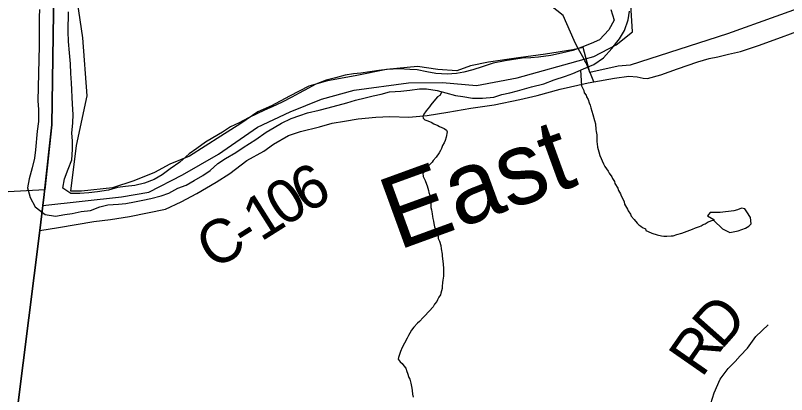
# Model space of a CAD drawing. Extents: x 1310247 to 1664935, y 235267 to 584339.
# Drawn here: x 1457346 to 1462682, y 423463 to 426087 of the extents above; entities that cross this region are included whole.
import ezdxf

# ---------------------------------------------------------------- set-up
doc = ezdxf.new("R2010")
doc.units = 0
for name, color, linetype in [('GM_X_Adjacent_County', 7, 'Continuous'), ('GM_X_City_Street', 7, 'Continuous'), ('GM_X_Corporation', 7, 'Continuous'), ('GM_X_County', 7, 'Continuous'), ('GM_X_County_Road', 7, 'Continuous'), ('GM_X_County_Road_Text', 7, 'Continuous'), ('GM_X_Major_River', 7, 'Continuous'), ('GM_X_Major_River_Text', 7, 'Continuous'), ('GM_X_Minor_Lake', 7, 'Continuous'), ('GM_X_Minor_River', 7, 'Continuous'), ('GM_X_Township', 7, 'Continuous'), ('GM_X_Township_Road', 7, 'Continuous'), ('GM_X_Township_Road_Text', 7, 'Continuous')]:
    doc.layers.add(name, color=color, linetype=linetype)

msp = doc.modelspace()

# ---------------------------------------------------------------- linework, layer by layer
at = {"layer": 'GM_X_Adjacent_County'}
msp.add_lwpolyline([(1459404.7, 429974.1), (1458902.8, 429638.9), (1458390.8, 429436.2), (1458055.5, 428926.4), (1457748.4, 427918.8), (1457619.8, 426879.1), (1457597.7, 425329.6), (1457548, 424871.1), (1457545.5, 424847.9), (1457535.7, 424770.8), (1457514.1, 424598.8), (1456288.4, 414870.2)], dxfattribs=at)
at = {"layer": 'GM_X_City_Street'}
msp.add_lwpolyline([(1461213.2, 425913.3), (1461136.4, 426087.5), (1460972.9, 426219.2), (1460686.7, 426337.3), (1460544, 426456.2)], dxfattribs=at)
at = {"layer": 'GM_X_Corporation'}
for points in [[(1458437.8, 430513.3), (1458402, 429507.7), (1458564.5, 429504.9), (1458390.8, 429436.2), (1458055.5, 428926.4), (1457748.4, 427918.8), (1457619.8, 426879.1), (1457597.7, 425329.6), (1457549, 424880.9), (1456828.4, 424839.7), (1456551.2, 424904.4), (1456178.7, 424931.1), (1455837.6, 424842.6), (1455586, 424649.7), (1455356.8, 424466.2), (1454883.7, 424394.9), (1454473.7, 424281.9), (1453950.6, 424057.1)], [(1462943.1, 426202.7), (1462273.3, 425958.9), (1461599, 425742.1), (1461516.8, 425735.5), (1461319.8, 425692.7), (1461274.9, 425866), (1461203.5, 425849.7), (1461012.7, 425819.6), (1460826.9, 425794.5), (1460618.5, 425764.8), (1460495.5, 425739.2), (1460400.1, 425704.1), (1460269.5, 425714.1), (1460128.9, 425734.2), (1459913, 425714.1), (1459697.1, 425668.9), (1459506.2, 425633.7), (1459375.7, 425598.6), (1459243, 425527.4), (1459117, 425461.7), (1459024.1, 425419), (1458906.1, 425338.6), (1458768, 425250.7), (1458549.6, 425112.6), (1458414, 425057.4), (1458308.5, 424999.6), (1458165.4, 424941.9), (1458017.3, 424894.1), (1457803.9, 424871.5), (1457729.8, 424870.9), (1457767.9, 425187.1), (1457842.4, 425530.5), (1457813.2, 425932.2), (1457747.5, 426370.4)]]:
    msp.add_lwpolyline(points, dxfattribs=at)
at = {"layer": 'GM_X_County'}
msp.add_lwpolyline([(1456288.4, 414870.2), (1457514.1, 424598.8), (1457535.7, 424770.8), (1457545.5, 424847.9), (1457548, 424871.1), (1457597.7, 425329.6), (1457619.8, 426879.1), (1457748.4, 427918.8), (1458055.5, 428926.4), (1458390.8, 429436.2), (1458902.8, 429638.9), (1459404.7, 429974.1)], dxfattribs=at)
at = {"layer": 'GM_X_County_Road'}
for points in [[(1461308.8, 425620.7), (1461347.9, 425627.9), (1461491.5, 425652.6), (1461589.4, 425666.1), (1461648.5, 425662.4), (1461690, 425653.3), (1461720.8, 425649.7), (1461813, 425675.9), (1461927.8, 425717.5), (1462068.9, 425766.3), (1462147.5, 425788.1), (1462205.4, 425801.6), (1462279.5, 425818.8), (1462362.7, 425836.9), (1462487.5, 425878.4), (1462647.5, 425936.3), (1462957.6, 426052.1)], [(1461286.8, 425773.5), (1461280.3, 425785.2), (1461230.5, 425873.9), (1461213.2, 425913.3)], [(1461347.9, 425627.9), (1461294.8, 425759.3), (1461286.8, 425773.5)], [(1457514.1, 424598.8), (1457644.6, 424620), (1457888.1, 424659.7), (1458002.6, 424675), (1458136.2, 424696), (1458383.3, 424746.6), (1458492.1, 424798.1), (1458600.9, 424854.4), (1458734.4, 424932.6), (1458829.8, 424993.7), (1458947.2, 425083.2), (1459065.5, 425148.3), (1459132.3, 425196), (1459235.3, 425255.1), (1459319.3, 425283.7), (1459449.1, 425316.2), (1459538.7, 425341), (1459622.7, 425354.3), (1459718.5, 425371.5), (1459838.7, 425383.1), (1459936.8, 425387.2), (1460067.7, 425383.9), (1460196.1, 425394.6), (1460338.8, 425417.4), (1460497.3, 425444.6), (1460658.6, 425469.1), (1460837.2, 425504.2), (1460955.3, 425533.7), (1461114.6, 425577.6), (1461308.8, 425620.7)]]:
    msp.add_lwpolyline(points, dxfattribs=at)
at = {"layer": 'GM_X_Major_River'}
for points in [[(1457461.5, 425032), (1457441.8, 424956.1), (1457428.4, 424894.1), (1457447, 424827.5), (1457481.6, 424762.5), (1457552.6, 424708.8), (1457622.5, 424697.3), (1457686.9, 424710.1), (1457739.2, 424717), (1457799.6, 424729.9), (1457865.9, 424736.5), (1457930.6, 424763.3), (1457985, 424776.2), (1458059.3, 424780.8), (1458109.5, 424785.8), (1458169.9, 424796.6), (1458228.3, 424807.4), (1458282.7, 424820.3), (1458355.2, 424838.9), (1458407.7, 424855.9), (1458470.6, 424890.8), (1458527.2, 424911.7), (1458582, 424944.7), (1458642.9, 424979.6), (1458693.8, 425014.7), (1458746.9, 425061.8), (1458799.8, 425096.9), (1458870.9, 425139.6), (1458921.8, 425172.7), (1459009.2, 425229.1), (1459080.4, 425279.9), (1459135.2, 425310.9), (1459188, 425341.9), (1459252.9, 425372.7), (1459313.5, 425395.6), (1459368, 425412.5), (1459446.5, 425431), (1459509.1, 425447.8), (1459638.1, 425481.3), (1459698.6, 425500.1), (1459765.1, 425516.8), (1459821.5, 425529.7), (1459875.9, 425542.7), (1459934.4, 425557.5), (1460012.6, 425562), (1460075, 425570.7), (1460141.3, 425579.4), (1460191.4, 425578.3), (1460265.3, 425566.8), (1460325.1, 425551.5), (1460390.9, 425534.1), (1460442.8, 425525), (1460508.7, 425515.6), (1460578.8, 425514.1), (1460655.2, 425522.6), (1460711.7, 425539.5), (1460766, 425550.5), (1460820.5, 425565.4), (1460917.3, 425593.5), (1461001.9, 425613.9), (1461072.7, 425640.5), (1461151.4, 425667), (1461202, 425686.1), (1461276.8, 425716.7), (1461347.6, 425747.3), (1461414.8, 425794.2), (1461472.3, 425859.3), (1461525.9, 425924.4), (1461561.3, 425984), (1461584.9, 426057.8), (1461596.2, 426115.8)], [(1457511.5, 426127.5), (1457510.4, 426075.3), (1457508.9, 426009), (1457509.3, 425936.7), (1457510, 425876.5), (1457501.7, 425497.1), (1457506.4, 425436.7), (1457504.6, 425352.4), (1457497.1, 425286.3), (1457484.2, 425156.1), (1457477, 425100), (1457461.5, 425032)], [(1460734.9, 425774), (1460652.3, 425757.6), (1460575.6, 425731.1), (1460511, 425710.3), (1460448.5, 425695.6), (1460398.2, 425684.5), (1460333.9, 425679.8), (1460255.9, 425685.5), (1460192, 425696.8), (1460126.1, 425710.2), (1460074.1, 425713.3), (1460002, 425716.8), (1459917.7, 425712.5), (1459861.4, 425705.6), (1459797.1, 425696.9), (1459736.8, 425688.1), (1459684.6, 425683.2), (1459628.3, 425674.3), (1459559.7, 425655.6), (1459497.2, 425638.8), (1459424.4, 425612.2), (1459373.7, 425583.1), (1459308.8, 425548.3), (1459258.1, 425521.2), (1459191.2, 425486.5), (1459122.3, 425453.7), (1459069.7, 425430.7), (1459017.1, 425405.7), (1458958.3, 425378.8), (1458893.4, 425344), (1458834.7, 425317.1), (1458777.8, 425280.1), (1458710.7, 425239.3), (1458660, 425210.2), (1458600.9, 425167.2), (1458548, 425130.2), (1458482.6, 425071.3), (1458417.5, 425026.4), (1458360.4, 424983.4), (1458305.6, 424952.4), (1458238.9, 424925.7), (1458172.4, 424909), (1458108.1, 424902.2), (1458051.8, 424895.4), (1457989.3, 424878.6), (1457912.8, 424866.1), (1457852.6, 424859.3), (1457792.3, 424854.5), (1457728.2, 424855.8), (1457674.9, 424891.1), (1457684.3, 424955.1), (1457711.8, 425022.9), (1457735.3, 425088.6), (1457740.9, 425158.8), (1457740.2, 425219.1), (1457735.4, 425273.4), (1457742.9, 425343.5), (1457744.2, 425401.7), (1457741.7, 425472.1), (1457732.9, 425620.9), (1457730.3, 425685.2), (1457725.8, 425751.5), (1457719.4, 425828), (1457713.1, 425906.4), (1457710.7, 425976.8), (1457713.6, 426113.3)], [(1461466.2, 426128.5), (1461488.6, 426053.7), (1461453.1, 425988.2), (1461387.5, 425919.2), (1461328.7, 425892.3), (1461266.1, 425867.5), (1461203.4, 425844.7), (1461124.9, 425826.2), (1461050.3, 425809.7), (1460965.9, 425799.4), (1460911.7, 425794.5), (1460851.5, 425791.7), (1460734.9, 425774)]]:
    msp.add_lwpolyline(points, dxfattribs=at)
at = {"layer": 'GM_X_Minor_Lake'}
msp.add_lwpolyline([(1462179.1, 424674.1), (1462177.8, 424668.6), (1462238.7, 424609.2), (1462288.4, 424584.1), (1462346.8, 424596.9), (1462397.3, 424613.9), (1462421.7, 424629.5), (1462436.1, 424645.2), (1462433, 424689.5), (1462407.7, 424728.1), (1462392.1, 424748.5), (1462370.1, 424753), (1462341.8, 424741.5), (1462317.5, 424734)], dxfattribs=at)
at = {"layer": 'GM_X_Minor_River'}
for points in [[(1461255.8, 425708.1), (1461263.1, 425598.8), (1461278.4, 425568.3), (1461282, 425552.2), (1461295.6, 425535.8), (1461297.3, 425523.8), (1461308.9, 425505.5), (1461316.3, 425481.2), (1461321.9, 425465), (1461327.5, 425446.9), (1461334.9, 425424.6), (1461340.4, 425402.5), (1461353.3, 425360.1), (1461358.7, 425335.9), (1461361.8, 425297.7), (1461365.4, 425283.6), (1461368.9, 425261.5), (1461368.5, 425245.5), (1461369.7, 425213.4), (1461371.3, 425199.3), (1461374.7, 425175.2), (1461381.9, 425143), (1461389.3, 425116.7), (1461415.9, 425059.9), (1461423.5, 425041.7), (1461446.7, 425009.1), (1461454.4, 424994.8), (1461471.8, 424970.3), (1461477.5, 424958.2), (1461491, 424937.8), (1461494.7, 424923.7), (1461513.9, 424891.1), (1461519.5, 424874.9), (1461533, 424852.5), (1461536.6, 424838.4), (1461552, 424814), (1461557.6, 424797.8), (1461561.2, 424781.7), (1461580.4, 424747.1), (1461586.1, 424735), (1461601.5, 424710.5), (1461607.3, 424698.4), (1461626.7, 424673.8), (1461648.1, 424649.2), (1461659.8, 424636.9), (1461673.7, 424628.5), (1461685.5, 424620.2), (1461705.3, 424609.7), (1461709, 424597.5), (1461724.9, 424591.1), (1461750.6, 424580.4), (1461786.5, 424569.5), (1461816.4, 424562.7), (1461832.4, 424560.3), (1461854.4, 424559.7), (1461882.5, 424561), (1461896.6, 424562.6), (1461922.9, 424569.9), (1461957.2, 424581), (1462030.1, 424607.2), (1462052.4, 424616.6), (1462078.7, 424625.9), (1462090.9, 424631.6), (1462105.1, 424639.3), (1462119.3, 424644.9), (1462139.7, 424658.4), (1462172.1, 424669.6), (1462179.1, 424674.1)], [(1460297.6, 425558.5), (1460282.8, 425532.3), (1460266.5, 425522.7), (1460252.1, 425507), (1460221, 425467.8), (1460210.6, 425454), (1460187.9, 425426.6), (1460171.2, 425403), (1460164.9, 425391.1), (1460166.5, 425377.1), (1460178.3, 425364.7), (1460192.2, 425360.4), (1460210.1, 425353.9), (1460221.9, 425347.6), (1460241.7, 425337), (1460269.5, 425324.3), (1460281.3, 425318), (1460313.1, 425305.1), (1460328.8, 425292.7), (1460332.5, 425280.6), (1460327.6, 425244.6), (1460319, 425220.8), (1460312.6, 425205), (1460302.1, 425187.2), (1460293.5, 425165.4), (1460287.2, 425151.6), (1460278.7, 425135.8), (1460257.9, 425106.2), (1460237.3, 425082.8), (1460228.9, 425070.9), (1460200.1, 425041.6), (1460183.6, 425022), (1460173.2, 425006.3), (1460164.8, 424994.5), (1460168.3, 424972.4), (1460181.6, 424944), (1460191, 424919.7), (1460194.7, 424907.6), (1460203.9, 424875.3), (1460205.6, 424861.2), (1460213.1, 424843), (1460214.5, 424818.9), (1460216.2, 424804.9), (1460219.8, 424788.7), (1460219.4, 424772.7), (1460221, 424758.6), (1460224.6, 424740.5), (1460229.9, 424714.3), (1460231.4, 424696.3), (1460235.1, 424682.2), (1460238.6, 424662), (1460242.2, 424645.9), (1460245.7, 424623.8), (1460249.4, 424611.7), (1460262.6, 424579.3), (1460270, 424557), (1460271.7, 424543), (1460279.2, 424524.8), (1460288.5, 424494.5), (1460291.9, 424472.3), (1460299, 424434.1), (1460298.6, 424420.1), (1460303.8, 424385.9), (1460305.3, 424365.8), (1460308.5, 424335.7), (1460307.1, 424281.6), (1460304.5, 424255.7), (1460302.1, 424239.7), (1460299.4, 424211.7), (1460299, 424197.7), (1460294.5, 424179.8), (1460290.2, 424165.9), (1460287.9, 424153.9), (1460275.4, 424136.2), (1460266.9, 424118.4), (1460262.6, 424106.5), (1460246.1, 424088.9), (1460235.6, 424071.2), (1460177.9, 424008.6), (1460167.5, 423996.8), (1460140.8, 423969.5), (1460128.5, 423957.8), (1460101.6, 423928.4), (1460087.1, 423908.8), (1460074.5, 423887.1), (1460066.1, 423871.3), (1460057.6, 423853.5), (1460038.7, 423817.9), (1460021.9, 423788.3), (1460011.1, 423760.5), (1459996, 423718.8), (1459993.7, 423706.9), (1460007.3, 423688.5), (1460021.1, 423678.1), (1460032.7, 423661.8), (1460046.3, 423645.4), (1460053.8, 423623.2), (1460059.5, 423611), (1460068.7, 423580.7), (1460074.4, 423568.6), (1460081.8, 423542.3)], [(1462318.2, 424734.2), (1462223.1, 424723.9), (1462182.9, 424722.7), (1462152.8, 424723.3), (1462134.3, 424699.6), (1462179.1, 424674.1)], [(1460081.8, 423542.3), (1460088.9, 423506.1), (1460090.5, 423490), (1460093.9, 423465.9), (1460097.4, 423445.8)]]:
    msp.add_lwpolyline(points, dxfattribs=at)
at = {"layer": 'GM_X_Township'}
for points in [[(1457619.8, 426879.1), (1457597.7, 425329.6), (1457548, 424871.1), (1457545.5, 424847.9), (1457535.7, 424770.8), (1458080.2, 424830.5), (1458268.1, 424864), (1458503, 424984.9), (1458751.3, 425125.8), (1459019.8, 425313.7), (1459247.9, 425421.1), (1459462.7, 425508.4), (1459690.9, 425568.8), (1460066, 425620.8), (1460301.6, 425622.5), (1460536.5, 425602.4), (1460818.4, 425656.1), (1461280.3, 425785.2), (1461348.6, 425803.8), (1461502.9, 425884.3), (1461616.8, 425974.1), (1461589.3, 426427.1)], [(1456288.4, 414870.2), (1457514.1, 424598.8), (1457535.7, 424770.8), (1458080.2, 424830.5), (1458268.1, 424864), (1458503, 424984.9), (1458751.3, 425125.8), (1459019.8, 425313.7), (1459247.9, 425421.1), (1459462.7, 425508.4), (1459690.9, 425568.8), (1460066, 425620.8), (1460301.6, 425622.5), (1460536.5, 425602.4), (1460818.4, 425656.1), (1461280.3, 425785.2), (1461348.6, 425803.8), (1461502.9, 425884.3), (1461616.8, 425974.1), (1461589.3, 426427.1)]]:
    msp.add_lwpolyline(points, dxfattribs=at)
at = {"layer": 'GM_X_Township_Road'}
msp.add_lwpolyline([(1462158.6, 423402), (1462180.2, 423474.3), (1462221.6, 423570.3), (1462277.3, 423643.7), (1462325.8, 423691.1), (1462359.9, 423730.4), (1462412.6, 423785.1), (1462469.4, 423865.7), (1462555.1, 423945.2)], dxfattribs=at)

# ---------------------------------------------------------------- texts
at = {"layer": 'GM_X_County_Road_Text'}
for s, rotation, p in [('6', 28.0058, (1459352.2, 424713.4)), ('0', 32.5167, (1459201.8, 424617.2)), ('1', 32.2639, (1459044.3, 424517.7)), ('C', 29.1789, (1458709.6, 424323.2)), ('-', 32.0718, (1458939, 424451.7))]:
    msp.add_text(s, height=300, rotation=rotation, dxfattribs=at).set_placement(p)
at = {"layer": 'GM_X_Major_River_Text'}
msp.add_text('East', height=500.01, rotation=20.0034, dxfattribs=at).set_placement((1459993.8, 424460.1))
at = {"layer": 'GM_X_Township_Road_Text'}
for s, rotation, p in [('D', 48.5002, (1462230.7, 423767.8)), ('R', 55.1992, (1462095.8, 423572.8))]:
    msp.add_text(s, height=300, rotation=rotation, dxfattribs=at).set_placement(p)

doc.saveas('drawing.dxf')
